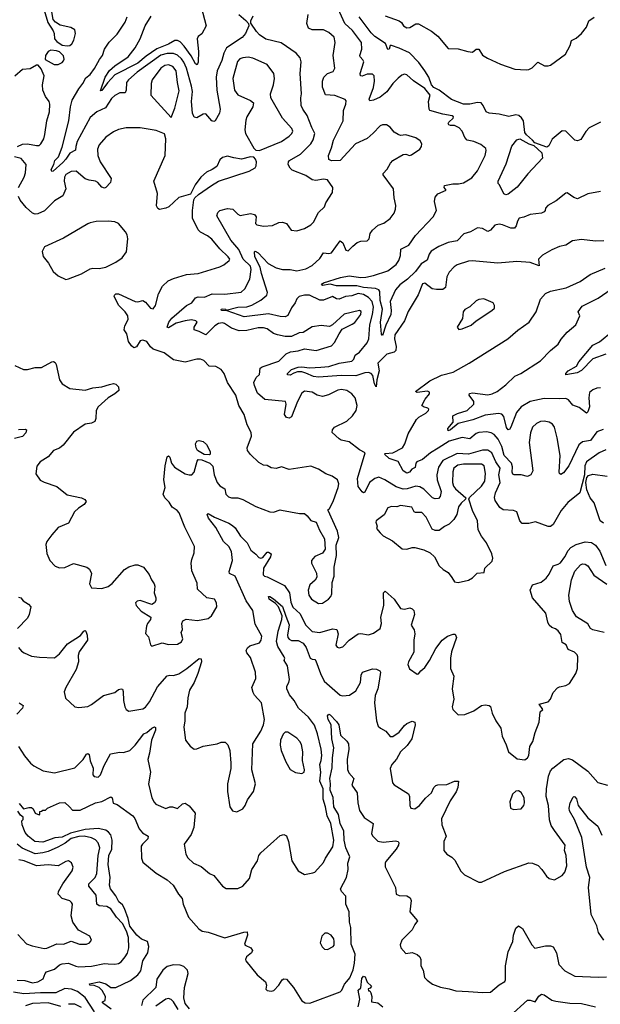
# Model space of a CAD drawing. Extents: x 1493970 to 1595317, y 729910 to 844791.
# Tile 300 of 338: x 1586384 to 1590913, y 794255 to 801934. Entities that reach past the tile are written whole.
import ezdxf

# ---------------------------------------------------------------- set-up
doc = ezdxf.new("R2010")
doc.units = 0

msp = doc.modelspace()

# ---------------------------------------------------------------- linework, layer by layer
at = {"layer": '0CON10XD'}
for points in [[(1586755, 801729.2), (1586775, 801732), (1586790, 801745), (1586805.8, 801775), (1586820, 801825), (1586813.8, 801853.8), (1586784.1, 801874.1), (1586700.6, 801890.6), (1586664.1, 801914.1), (1586646.1, 801936.1), (1586633.8, 801995), (1586618, 802035), (1586595, 802052.5), (1586580, 802050), (1586573.3, 802015), (1586590, 801955), (1586603, 801913), (1586645.9, 801845.9), (1586653.8, 801825), (1586656.7, 801785), (1586674.2, 801764.2), (1586715.8, 801735.8), (1586755, 801729.2)], [(1587800.6, 802035), (1587837.8, 801885), (1587805, 801823.3), (1587776.1, 801803.9), (1587768, 801785), (1587778.1, 801685), (1587776.4, 801603.6), (1587769.2, 801580.8), (1587755, 801589.2), (1587721.9, 801651.9), (1587667.8, 801727.8), (1587635, 801761.5), (1587615, 801772.3), (1587595, 801770.7), (1587546, 801744), (1587453.3, 801706.7), (1587370.5, 801649.5), (1587305.1, 801594.9), (1587127.5, 801502.5), (1587068.5, 801441.5), (1587025, 801381.4), (1587015, 801380), (1587049.6, 801485), (1587085, 801537.9), (1587126.2, 801575), (1587230.4, 801645), (1587285, 801713.1), (1587323, 801785), (1587363.1, 801886.9), (1587408.9, 801961.1)], [(1590915.5, 800594.5), (1590814.5, 800575.5), (1590735, 800537.1), (1590705, 800545.8), (1590655, 800583.8), (1590645, 800581.2), (1590568.7, 800521.3), (1590504.4, 800485.6), (1590486.2, 800465), (1590483.8, 800445), (1590475, 800434.2), (1590454.5, 800425.5), (1590365, 800415.6), (1590317.1, 800392.9), (1590280, 800385), (1590266.8, 800363.2), (1590255.8, 800325), (1590242.2, 800307.8), (1590215, 800307.5), (1590150, 800335), (1590125, 800339.4), (1590089.3, 800330.7), (1590057.5, 800292.5), (1590035, 800281.2), (1589993.8, 800305), (1589955, 800311.5), (1589900.5, 800279.5), (1589847.3, 800262.7), (1589795, 800208.5), (1589725, 800196.9), (1589654.5, 800165), (1589592.6, 800127.4), (1589576.7, 800105), (1589562.8, 800057.2), (1589515, 800028.9), (1589470.4, 799969.6), (1589409.8, 799910.2), (1589348.8, 799865), (1589315, 799825.7), (1589274.3, 799735), (1589282.8, 799665), (1589278.1, 799635), (1589239.7, 799550.3), (1589215, 799470), (1589205, 799480), (1589199.4, 799575), (1589214.4, 799675), (1589195.2, 799744.8), (1589193.1, 799813.1), (1589185, 799826.9), (1589158.6, 799838.6), (1589065, 799845.4), (1589015, 799858.2), (1588855, 799858.9), (1588805, 799870.3), (1588745, 799861.1), (1588739.2, 799865), (1588742.9, 799875), (1588755, 799882.2), (1588886.2, 799923.8), (1588955, 799935.3), (1589045, 799924.1), (1589085, 799926.9), (1589145, 799937.9), (1589255.7, 799975), (1589320, 800025), (1589341.5, 800055), (1589354.7, 800095), (1589356.7, 800145), (1589420, 800175), (1589470.5, 800249.5), (1589608.2, 800395), (1589633.8, 800446.2), (1589620, 800515), (1589625, 800548.8), (1589645.4, 800574.6), (1589710, 800605), (1589693.8, 800625), (1589698.3, 800641.7), (1589762.7, 800652.7), (1589807, 800653), (1589845, 800662.5), (1589910.3, 800699.7), (1589954.3, 800755.7), (1590015, 800873.3), (1590022.5, 800912.5), (1590018.8, 800928.8), (1589980.3, 800960.3), (1589925, 800982.9), (1589875, 800994), (1589855.8, 801015.8), (1589834.2, 801065), (1589811.2, 801091.2), (1589775, 801109.1), (1589745, 801107.5), (1589730, 801115), (1589726.4, 801125), (1589732.2, 801135), (1589766.2, 801165), (1589766.7, 801175), (1589756.7, 801185), (1589685, 801196.8), (1589583.8, 801225), (1589577, 801237), (1589571.4, 801295), (1589584.4, 801345), (1589545, 801396.2), (1589456.1, 801456.1), (1589405, 801504), (1589385, 801510), (1589365, 801502), (1589335, 801477.1), (1589295, 801436), (1589248, 801372), (1589195, 801330), (1589145, 801305.7), (1589115, 801300), (1589110.8, 801315), (1589144, 801405), (1589151.3, 801455), (1589148.9, 801495), (1589135, 801510), (1589095, 801508.7), (1589055, 801492.3), (1589041.9, 801495), (1589040.8, 801515), (1589068.1, 801605), (1589061.7, 801621.7), (1589038.9, 801645), (1589037.5, 801655), (1589052.3, 801705), (1589050.4, 801755), (1588980.6, 801850.6), (1588919.6, 801905), (1588868.1, 802018.1)], [(1588093.6, 801973.6), (1588147.7, 801927.7), (1588167.5, 801905), (1588172.5, 801885), (1588144.2, 801825), (1588118.6, 801795), (1587996.7, 801713.3), (1587977.3, 801672.7), (1587962, 801615), (1587925, 801535.8), (1587917.1, 801485), (1587921.1, 801385), (1587948.1, 801235), (1587941.4, 801205), (1587910, 801145), (1587899.2, 801140.8), (1587884, 801145), (1587835, 801200.5), (1587815, 801197.9), (1587765, 801168.5), (1587745, 801172.5), (1587732.6, 801205), (1587725.2, 801294.8), (1587730.7, 801375), (1587725, 801415.6), (1587684.4, 801555), (1587665, 801601.2), (1587645, 801629.7), (1587615, 801657.9), (1587585, 801670.7), (1587535, 801671), (1587485, 801656.2), (1587299.2, 801525), (1587232.5, 801465), (1587217.3, 801442.7), (1587215.9, 801384.1), (1587206.2, 801363.8), (1587165, 801362.7), (1587125, 801342.7), (1587099.9, 801320.1), (1587052.7, 801247.3), (1586985, 801214.2), (1586935, 801170), (1586833.7, 800985), (1586820.9, 800945), (1586820, 800915), (1586775, 800893.3), (1586743.7, 800845), (1586719.7, 800820.3), (1586645, 800752.7), (1586635, 800749.4), (1586629.6, 800765), (1586650.7, 800805), (1586657.3, 800835), (1586685.8, 800865), (1586715, 800940), (1586768.1, 801145), (1586780, 801255), (1586793.1, 801305), (1586845.3, 801394.7), (1586877.5, 801435), (1586899.3, 801480.7), (1586934.2, 801505.8), (1586967.9, 801552.1), (1587005.6, 801624.4), (1587031.2, 801655), (1587046.1, 801703.9), (1587081.9, 801758.1), (1587145, 801821.2), (1587207.8, 801915), (1587221.9, 801955)], [(1590128.8, 798128.8), (1590093.5, 798185), (1590087.9, 798207.9), (1590094.7, 798245), (1590131.7, 798325), (1590122.4, 798385), (1590131.6, 798435), (1590096.7, 798486.7), (1590066.4, 798556.4), (1590035, 798575.3), (1589995, 798577.1), (1589885, 798544.3), (1589795, 798550.8), (1589684.8, 798495.2), (1589650.7, 798445), (1589637.2, 798385), (1589639.1, 798345), (1589672.3, 798255), (1589664.4, 798215), (1589651.5, 798198.5), (1589625, 798196.7), (1589605, 798204.7), (1589535, 798272.7), (1589505, 798291.8), (1589475, 798295.3), (1589406.1, 798273.9), (1589375, 798273), (1589321.8, 798291.8), (1589232.2, 798345), (1589185.4, 798365.4), (1589155, 798356.2), (1589113.6, 798325), (1589075, 798250), (1589065, 798243.3), (1589055, 798251.2), (1589025, 798292.5), (1589018.4, 798355), (1589078.6, 798555), (1589035, 798579.5), (1588955, 798642.5), (1588892.5, 798655), (1588875, 798664), (1588822, 798715), (1588824.2, 798735.8), (1588838.8, 798755), (1588935, 798802.2), (1588980.6, 798845), (1589008.6, 798885), (1589015.6, 798925), (1589001.2, 798985), (1588975.5, 799015.5), (1588935, 799042.5), (1588895, 799050), (1588865, 799044.2), (1588792.6, 799007.4), (1588745, 798994.4), (1588705, 799005.5), (1588665, 799028.5), (1588604.6, 799035.4), (1588585, 799020.6), (1588550.3, 798955), (1588504.7, 798835.3), (1588485, 798826.1), (1588465, 798832.1), (1588450, 798855), (1588462, 798935), (1588457.2, 798957.2), (1588295, 798972.1), (1588240.1, 799020.1), (1588215, 799080), (1588210.7, 799105), (1588227.6, 799142.4), (1588255, 799166.7), (1588259.4, 799215), (1588275, 799227.1), (1588405, 799271.5), (1588463, 799327), (1588496, 799344), (1588555, 799352.5), (1588605, 799368), (1588695.6, 799354.4), (1588815, 799389.2), (1588840.8, 799415), (1588875.6, 799484.4), (1588900.3, 799519.7), (1588978.3, 799558.3), (1588998.1, 799571.9), (1589044.4, 799635), (1589047.2, 799657.2), (1589035, 799665.6), (1588915, 799637.5), (1588825, 799554), (1588799.7, 799540.3), (1588735, 799547.5), (1588665, 799537.1), (1588595, 799494), (1588565, 799492), (1588505, 799461.9), (1588455, 799463.5), (1588395, 799475.4), (1588365, 799487.5), (1588315, 799522.9), (1588285, 799530.8), (1588245, 799530), (1588155, 799509.5), (1588095, 799508.4), (1588035, 799528.8), (1587982, 799565), (1587965, 799570.4), (1587935, 799563.9), (1587905, 799547.3), (1587835, 799476.5), (1587785, 799502.9), (1587745.6, 799515.6), (1587744.4, 799535), (1587767.1, 799575), (1587758.8, 799585), (1587725, 799592.7), (1587675.3, 799584.8), (1587603.8, 799566.2), (1587545, 799530.6), (1587534, 799535), (1587546.2, 799575), (1587569.5, 799605), (1587684.1, 799705.9), (1587725.6, 799725), (1587755, 799765.7), (1587775, 799771.5), (1587825, 799770.5), (1587884.7, 799795.3), (1587985, 799794), (1588110.8, 799809.2), (1588140.9, 799835), (1588178.8, 799911.2), (1588190.4, 799985), (1588185, 800011.5), (1588126.6, 800065), (1588092.4, 800142.4), (1588030.3, 800215), (1587922.9, 800405), (1587929.4, 800430.6), (1587945.4, 800444.6), (1588005, 800460.8), (1588047.1, 800455), (1588085, 800417.8), (1588105, 800406.7), (1588183.2, 800423.2), (1588215, 800415.7), (1588228.1, 800395), (1588224.2, 800344.2), (1588234.4, 800334.4), (1588285, 800324.3), (1588355, 800329.5), (1588405, 800353.1), (1588435, 800355.8), (1588465, 800344), (1588501.7, 800291.7), (1588545, 800285.8), (1588605, 800304.3), (1588655.5, 800334.5), (1588674.5, 800355.5), (1588715, 800430), (1588762.2, 800475), (1588773.1, 800505), (1588823.8, 800585), (1588826.2, 800625), (1588784.2, 800684.2), (1588755, 800690), (1588695, 800680), (1588665, 800686.1), (1588615, 800717.8), (1588510.6, 800760.6), (1588493.3, 800775), (1588476.9, 800805), (1588480, 800825), (1588489.2, 800835), (1588575.3, 800884.7), (1588654.6, 800965.4), (1588673.2, 800996.8), (1588686, 801045), (1588661.7, 801091.7), (1588627.6, 801187.6), (1588591.8, 801235), (1588579.6, 801265), (1588575.7, 801325), (1588582.9, 801355), (1588571.8, 801515), (1588580, 801605), (1588572, 801635), (1588541.4, 801671.4), (1588424.4, 801754.4), (1588305, 801781.9), (1588255.5, 801815.5), (1588230.9, 801840.9), (1588187, 801907), (1588186.7, 801925), (1588205.8, 801965)], [(1589635, 799829.2), (1589600, 799835), (1589545, 799878), (1589525, 799872.5), (1589493, 799787), (1589413.1, 799656.9), (1589385.2, 799584.8), (1589311.4, 799475), (1589306.3, 799445), (1589320, 799385), (1589317.2, 799352.8), (1589305, 799340.7), (1589248.2, 799325), (1589178.2, 799255), (1589187.2, 799195), (1589170.4, 799125), (1589165, 799071.2), (1589152.1, 799095), (1589138.4, 799158.4), (1589125, 799174.7), (1589105, 799182.2), (1589075, 799180.8), (1589005, 799155.1), (1588895, 799158.2), (1588713.7, 799146.3), (1588675, 799149.8), (1588616.6, 799176.6), (1588585, 799187.9), (1588552.1, 799187.9), (1588521.9, 799178.1), (1588495, 799160.8), (1588473.8, 799165), (1588472.5, 799175), (1588503.3, 799205), (1588555, 799223.8), (1588585, 799226.7), (1588645, 799217.5), (1588732.6, 799222.6), (1588795, 799230), (1588875, 799254.1), (1588975, 799270.4), (1588990.4, 799285), (1589001.3, 799318.7), (1589035, 799340.4), (1589095, 799413.6), (1589108.1, 799445), (1589114.2, 799554.2), (1589134.8, 799635), (1589142.5, 799692.5), (1589133.1, 799735), (1589105, 799768.1), (1589065, 799791.6), (1589025, 799799.2), (1588975, 799779.8), (1588925, 799774.3), (1588875, 799755.3), (1588855, 799756.4), (1588825, 799776.2), (1588755, 799747.3), (1588725.7, 799745.7), (1588644.2, 799784.2), (1588605, 799784.2), (1588565, 799775.3), (1588545, 799755.6), (1588533.9, 799725), (1588505, 799687.1), (1588475, 799625.7), (1588455, 799615.5), (1588415, 799617.8), (1588325, 799638.9), (1588135, 799616.2), (1588003.3, 799663.3), (1587958.8, 799665), (1587956, 799675), (1587965, 799677.8), (1587991.2, 799675), (1587995, 799667.5), (1588085, 799691.1), (1588155, 799694.6), (1588195, 799708), (1588265, 799747.5), (1588312.5, 799785), (1588317.1, 799805), (1588269, 799955), (1588260.9, 800005), (1588217.9, 800085), (1588216, 800124), (1588221.7, 800128.3), (1588245, 800116.7), (1588321.9, 800031.9), (1588385, 799997.3), (1588435, 799986.2), (1588495, 799986.2), (1588545, 799974.2), (1588615, 799989.6), (1588665, 800016.9), (1588725, 800071.9), (1588755, 800115.7), (1588795, 800110.4), (1588815, 800116.5), (1588885, 800208), (1588905, 800194), (1588927.5, 800135), (1588945, 800130), (1588981.7, 800168.3), (1589017.5, 800195), (1589045, 800206.2), (1589095, 800210), (1589108.8, 800225), (1589118.8, 800265), (1589135, 800293.3), (1589180, 800330), (1589225, 800348), (1589275, 800382.5), (1589304.3, 800425), (1589314.4, 800455), (1589316.9, 800485), (1589304.2, 800544.2), (1589300.8, 800615), (1589218.8, 800725), (1589220, 800735), (1589251.5, 800768.5), (1589276, 800815), (1589295, 800835.8), (1589375, 800882.9), (1589395, 800884.2), (1589425, 800874.3), (1589441.3, 800878.7), (1589505.5, 800924.5), (1589518.6, 800945), (1589521.4, 800965), (1589508, 800988), (1589475, 801011.9), (1589395, 801036.5), (1589355, 801031.4), (1589335, 801038.6), (1589305.5, 801055.5), (1589275, 801096.2), (1589245, 801113.8), (1589215, 801114), (1589195, 801106.2), (1589142.2, 801047.8), (1589093.9, 801006.1), (1589002.9, 800965), (1588885, 800836.7), (1588815, 800832.1), (1588794.5, 800844.5), (1588793.6, 800875), (1588816.6, 800933.4), (1588831.9, 800995), (1588906.7, 801145), (1588909.6, 801225), (1588928.6, 801275), (1588930, 801300), (1588921.6, 801311.6), (1588842.7, 801342.7), (1588768.1, 801348.1), (1588745, 801407.5), (1588746.4, 801453.6), (1588757.1, 801485), (1588785, 801512.9), (1588829.3, 801530.7), (1588842.9, 801555), (1588830, 801655), (1588845.7, 801755), (1588836.2, 801796.2), (1588795, 801832.9), (1588755, 801855.6), (1588665, 801855.5), (1588637.2, 801867.2), (1588623.5, 801905), (1588634.4, 801975)], [(1590915, 801135.4), (1590825, 801090.6), (1590799.2, 801060.8), (1590761.3, 800998.7), (1590735, 800989.2), (1590715, 800994), (1590645, 801063.8), (1590615, 801068), (1590536.8, 801003.2), (1590510, 800950), (1590495, 800940.6), (1590402.6, 800972.6), (1590384.7, 800995), (1590336.7, 801035), (1590324.7, 801055), (1590313.3, 801145), (1590299.1, 801169.1), (1590276.6, 801186.6), (1590255, 801191.1), (1590199.4, 801179.4), (1590125, 801197.9), (1590045.3, 801205.3), (1590022.5, 801215), (1590000.3, 801265), (1589982.9, 801285), (1589955, 801289.2), (1589895, 801274.4), (1589845, 801275.7), (1589751, 801311), (1589655.1, 801385.1), (1589614.8, 801405), (1589595.5, 801425), (1589575.1, 801485.1), (1589544.8, 801535), (1589498.6, 801598.6), (1589424.5, 801675), (1589345, 801712.8), (1589285, 801733.3), (1589275, 801731.2), (1589266.5, 801703.5), (1589255, 801701.2), (1589236.8, 801746.8), (1589155, 801801.5), (1589125, 801832.3), (1589033.1, 801955)], [(1589235, 801963.3), (1589343.3, 801925), (1589362.3, 801912.3), (1589376.7, 801885), (1589405, 801871.2), (1589425.9, 801874.1), (1589475, 801901.2), (1589495, 801901.2), (1589596.2, 801845), (1589645.5, 801805.5), (1589725, 801710), (1589805, 801707.5), (1589880, 801685), (1589915, 801680), (1589945, 801702.9), (1589964.2, 801704.2), (1589995, 801657.5), (1590032.4, 801632.4), (1590135, 801585.6), (1590245, 801548.1), (1590335, 801541.8), (1590355, 801546.4), (1590380.9, 801559.1), (1590425, 801602.5), (1590477.5, 801575), (1590505, 801572.7), (1590525, 801580), (1590641.2, 801665), (1590676.8, 801733.2), (1590688.3, 801771.7), (1590725, 801788.8), (1590766.7, 801825), (1590803.8, 801875), (1590824.4, 801925.6), (1590865.6, 801954.4)], [(1586685, 801584), (1586715, 801600), (1586725, 801612.5), (1586731.2, 801625), (1586725, 801652.5), (1586695, 801682.5), (1586671.7, 801691.7), (1586626.4, 801696.4), (1586605, 801686.7), (1586586.7, 801655), (1586583.8, 801623.8), (1586652.5, 801585), (1586685, 801584)], [(1588255, 800914), (1588425.8, 800985), (1588485.7, 801025), (1588505.8, 801045), (1588515.7, 801065), (1588507.5, 801085), (1588435, 801165.7), (1588343.3, 801325), (1588341.1, 801355), (1588363.3, 801425), (1588371.9, 801475), (1588365.6, 801515), (1588315, 801584.3), (1588203.6, 801633.6), (1588165, 801640.4), (1588125, 801636.6), (1588102.4, 801627.6), (1588083.3, 801606.7), (1588045.3, 801475), (1588059.3, 801385), (1588085, 801348.8), (1588185, 801304.4), (1588206.9, 801285), (1588203.1, 801255), (1588156.9, 801175), (1588148.9, 801151.1), (1588141.1, 801075), (1588145.6, 801045), (1588210.6, 800930.6), (1588226.1, 800916.1), (1588255, 800914)], [(1586368, 800945), (1586405, 800962.7), (1586445, 800966), (1586515, 800951.3), (1586535, 800953.4), (1586550, 800965), (1586571.3, 801005), (1586580.7, 801039.3), (1586597.1, 801145), (1586616.9, 801215), (1586620.5, 801275), (1586614.5, 801294.5), (1586584.5, 801334.5), (1586564, 801385), (1586562.5, 801425), (1586574.3, 801495), (1586550.6, 801550.6), (1586528.3, 801578.3), (1586515, 801580), (1586465, 801551.2), (1586405, 801544.2), (1586345.8, 801494.2)], [(1587565, 801170), (1587594, 801245), (1587628.5, 801378.5), (1587614.1, 801445), (1587604.7, 801535), (1587578.9, 801568.9), (1587545, 801580.9), (1587515, 801575.3), (1587485, 801556.2), (1587418.1, 801465), (1587409.4, 801435), (1587406.4, 801346.4), (1587565, 801170)], [(1587585, 799915.7), (1587684.5, 799945.5), (1587775, 799954.6), (1587945, 800005.8), (1587977.6, 800022.4), (1588018.8, 800055), (1588022, 800065), (1588011.2, 800085), (1587945.4, 800145.4), (1587882.6, 800222.6), (1587848.6, 800248.6), (1587795, 800275.7), (1587775.4, 800295.4), (1587732.5, 800385), (1587730.8, 800445), (1587741.7, 800528.3), (1587750, 800545), (1587778.3, 800571.7), (1587879.1, 800640.9), (1587935, 800674), (1588175, 800752.5), (1588220.3, 800779.7), (1588228, 800795), (1588230, 800825), (1588223.8, 800845), (1588210.7, 800860.7), (1588185, 800864), (1588115, 800846), (1588055, 800856.2), (1588005, 800868.6), (1587965, 800858.8), (1587945, 800840), (1587921.7, 800788.3), (1587885.7, 800764.3), (1587840, 800745), (1587796.2, 800705), (1587753, 800647), (1587716.4, 800573.6), (1587625, 800547.1), (1587546.2, 800475), (1587525, 800464.4), (1587473.6, 800453.6), (1587460.8, 800460.8), (1587452.3, 800482.3), (1587457.9, 800577.9), (1587430.8, 800675), (1587520, 800875), (1587524.2, 801004.2), (1587513.6, 801043.6), (1587448.3, 801068.3), (1587325, 801091.4), (1587215, 801090), (1587155, 801077.1), (1587115, 801058.6), (1587055, 801017.5), (1587002.8, 800957.2), (1586990.6, 800925), (1586994.5, 800875), (1587012.3, 800825), (1587096.5, 800695), (1587093.3, 800665), (1587055, 800624.4), (1587045, 800620.6), (1587025, 800626.9), (1586992.9, 800665), (1586976.2, 800675), (1586925, 800681.9), (1586895, 800693.3), (1586825, 800751.9), (1586785, 800749.5), (1586745, 800725.6), (1586734.5, 800705), (1586731.5, 800675), (1586743.8, 800615), (1586719.4, 800560.6), (1586655, 800520), (1586577.5, 800442.5), (1586525, 800418.8), (1586505, 800417.1), (1586484.4, 800425), (1586435, 800469.2), (1586388.1, 800525), (1586375.4, 800555.4)], [(1590175, 800567.5), (1590160, 800575), (1590127.5, 800645), (1590116.4, 800656.4), (1590115.8, 800675), (1590179.5, 800810.5), (1590223.5, 800946.5), (1590262.3, 800997.7), (1590285, 801003.9), (1590354.5, 800964.5), (1590393.8, 800953.8), (1590455.9, 800895.9), (1590461.1, 800855), (1590348.3, 800731.7), (1590265, 800628.1), (1590195, 800574.3), (1590175, 800567.5)], [(1586375.5, 800625), (1586418.8, 800705), (1586430.5, 800740.5), (1586433.5, 800805), (1586395, 800850), (1586344.1, 800864.1)], [(1586745, 799907.5), (1586765, 799912.5), (1586865, 799952.5), (1586935, 799991.4), (1586955, 799996.2), (1587005, 799994.2), (1587055, 800004.3), (1587135, 800041.9), (1587182.8, 800077.2), (1587216.4, 800123.6), (1587227.7, 800225), (1587221.8, 800255), (1587209.1, 800279.1), (1587155, 800344.2), (1587126.8, 800356.8), (1587075, 800361.5), (1586980.9, 800359.1), (1586935, 800349.2), (1586915, 800342.5), (1586725, 800230.8), (1586576.7, 800163.3), (1586560, 800125), (1586566.1, 800086.1), (1586610, 800035), (1586645, 799970), (1586685, 799936), (1586745, 799907.5)], [(1590940.3, 800209.7), (1590875.6, 800205.6), (1590765, 800220), (1590695, 800208.5), (1590645, 800174.2), (1590595.7, 800164.3), (1590535, 800138.5), (1590462.8, 800097.2), (1590430, 800065), (1590435, 800014), (1590365, 800040.6), (1590261.7, 800048.3), (1590114.1, 800035.9), (1589912.9, 800052.9), (1589885, 800050.6), (1589797, 800023), (1589773.6, 800006.4), (1589735, 799963.8), (1589715, 799928.8), (1589705, 799844), (1589685, 799830.8), (1589635, 799829.2)], [(1590935, 798738.5), (1590885, 798718.5), (1590835, 798650.8), (1590775, 798641.8), (1590745, 798618.2), (1590666.1, 798455), (1590625, 798399.2), (1590605, 798386), (1590595, 798393.3), (1590592.2, 798405), (1590599.3, 798535), (1590576.7, 798673.3), (1590556.6, 798756.6), (1590539.2, 798779.2), (1590515, 798794.6), (1590475, 798802.8), (1590445, 798798.9), (1590414.4, 798785), (1590382.9, 798755), (1590367.5, 798712.5), (1590357.9, 798635), (1590385.3, 798415), (1590371.8, 798385), (1590345, 798371.1), (1590296.5, 798383.5), (1590240, 798385), (1590230.2, 798390.2), (1590225.4, 798405.4), (1590227.7, 798447.7), (1590220.3, 798475), (1590162.9, 798535), (1590144.1, 798605), (1590115, 798663.1), (1590085, 798698.9), (1590062.6, 798712.6), (1590025, 798718.5), (1589965, 798714.6), (1589945, 798706.4), (1589895, 798665.4), (1589835, 798674.6), (1589735, 798647.7), (1589649.1, 798590.9), (1589587.1, 798555), (1589525, 798504.5), (1589482.5, 798485), (1589472.7, 798475), (1589468.5, 798441.5), (1589442.5, 798427.5), (1589425.3, 798404.7), (1589405, 798397.9), (1589376.4, 798416.4), (1589335, 798488.9), (1589265, 798511.5), (1589229.2, 798545), (1589235, 798550.8), (1589295, 798556.6), (1589369.4, 798595), (1589388.2, 798625), (1589413.2, 798705), (1589478.2, 798815), (1589496.3, 798833.7), (1589552, 798865), (1589572, 798885), (1589576.2, 798895), (1589567.5, 798905), (1589532.5, 798915), (1589520, 798925), (1589545.9, 798974.1), (1589580, 799015), (1589580, 799030), (1589565, 799036.2), (1589485, 799027.5), (1589472.5, 799035), (1589582, 799118), (1589675, 799160.5), (1589765, 799184.4), (1589890.8, 799255), (1590192.5, 799445), (1590268.3, 799511.7), (1590358, 799575), (1590411.4, 799655), (1590446, 799755), (1590485, 799798.8), (1590524.4, 799815.6), (1590647.3, 799842.7), (1590755, 799893.1), (1590832.4, 799947.6), (1590951.4, 799995)], [(1586345, 799236.7), (1586415, 799206.2), (1586445, 799206.2), (1586505, 799220), (1586555, 799220), (1586635, 799266), (1586648.3, 799268.3), (1586660.5, 799260.5), (1586667.5, 799245), (1586694.4, 799124.4), (1586716.2, 799095), (1586775, 799056.2), (1586895.9, 799044.1), (1586955, 799063.3), (1587025, 799070), (1587085, 799088.8), (1587115, 799096.2), (1587135, 799092.5), (1587155, 799070), (1587157, 799043), (1587127.5, 799015), (1587074.2, 798985.8), (1586995.7, 798914.3), (1586980, 798885), (1586977.3, 798822.7), (1586969.2, 798800.8), (1586945, 798786.2), (1586895, 798780), (1586805, 798716.2), (1586723.8, 798615), (1586695, 798592.5), (1586648.8, 798575), (1586606.7, 798525), (1586543.3, 798485), (1586518.3, 798451.7), (1586510.7, 798390.7), (1586543.2, 798343.2), (1586575, 798326), (1586675, 798293.3), (1586755, 798228.8), (1586866.7, 798205), (1586891.7, 798191.7), (1586903.3, 798175), (1586887.9, 798152.1), (1586842, 798125), (1586812.9, 798095), (1586765, 798008), (1586685, 797974), (1586634.5, 797915.5), (1586596.2, 797865), (1586588.3, 797841.7), (1586595, 797770), (1586618, 797715), (1586661.1, 797671.1), (1586695, 797658.6), (1586735, 797660.8), (1586805, 797693.8), (1586907.5, 797665), (1586928.8, 797648.8), (1586943.3, 797615), (1586928.8, 797535), (1586945, 797503.3), (1587025, 797498), (1587075, 797514), (1587105, 797536.2), (1587202, 797645), (1587235, 797666), (1587285, 797683.3), (1587305, 797683.3), (1587350, 797665), (1587395, 797607.5), (1587411.2, 797565), (1587433.3, 797535), (1587437.5, 797515), (1587432.5, 797465), (1587445.9, 797424.1), (1587446, 797405), (1587436.2, 797385), (1587416, 797374), (1587325, 797404.5), (1587299.9, 797400.1), (1587288.5, 797385), (1587292.6, 797365), (1587331.6, 797321.6), (1587406.7, 797275), (1587404, 797255), (1587380, 797225), (1587372.5, 797205), (1587365.9, 797145.9), (1587390, 797120), (1587405, 797057.5), (1587415, 797046.7), (1587495, 797074.2), (1587545, 797060), (1587615, 797064.3), (1587645, 797082.5), (1587655.5, 797104.5), (1587644.6, 797155), (1587653.2, 797176.8), (1587650, 797225), (1587656, 797245), (1587682.8, 797257.2), (1587772.1, 797247.9), (1587855, 797262.5), (1587880.6, 797285), (1587921.5, 797355), (1587920, 797385), (1587904.6, 797414.6), (1587845, 797425.6), (1587771.2, 797491.2), (1587768.3, 797538.3), (1587728, 797635), (1587722.5, 797695), (1587726, 797725), (1587746.2, 797776.2), (1587748.8, 797825), (1587672.5, 797975), (1587626.8, 798086.8), (1587611.2, 798105), (1587572.7, 798132.7), (1587550.3, 798170.3), (1587515.7, 798205.7), (1587504.1, 798234.1), (1587518.8, 798285), (1587507.5, 798345), (1587520, 798455), (1587534.2, 798525), (1587545, 798533.3), (1587555, 798522.5), (1587569.4, 798475), (1587591.1, 798445), (1587675, 798392.7), (1587705, 798383.5), (1587726.2, 798385), (1587745, 798403.8), (1587768.7, 798491.3), (1587776.9, 798503.1), (1587805, 798501.8), (1587866.2, 798476.2), (1587890.8, 798450.8), (1587900.9, 798385), (1587924.4, 798325), (1587945, 798297.5), (1587983.1, 798275), (1587992.3, 798232.3), (1588013, 798213), (1588035, 798205.6), (1588085, 798205.8), (1588125, 798192), (1588225, 798138), (1588335, 798096.7), (1588365, 798093.8), (1588415, 798110), (1588425, 798108), (1588567, 798083), (1588605, 798083.3), (1588627.5, 798065), (1588655, 798028.8), (1588697.5, 798015), (1588722.3, 797952.3), (1588762.5, 797885), (1588767.5, 797805), (1588745, 797772.5), (1588685, 797746.2), (1588660, 797715), (1588661.2, 797695), (1588698.3, 797618.3), (1588702, 797585), (1588688.3, 797561.7), (1588647.5, 797525), (1588633.6, 797485), (1588639.5, 797445), (1588661.4, 797415), (1588715, 797381.4), (1588745, 797382.5), (1588794, 797415), (1588811.4, 797435), (1588818.6, 797455), (1588821.2, 797545), (1588836.1, 797593.9), (1588836.7, 797665), (1588856.2, 797755), (1588852.5, 797835), (1588873.3, 797895), (1588863.8, 797945), (1588790, 798105), (1588790, 798115), (1588800, 798120), (1588831.1, 798185), (1588869.4, 798285), (1588874.2, 798315), (1588862, 798345), (1588821.2, 798375), (1588773.2, 798393.2), (1588715, 798428), (1588655, 798450.8), (1588485, 798426.7), (1588425, 798445.8), (1588385, 798434), (1588345, 798438.8), (1588315, 798456.7), (1588285, 798458.8), (1588250, 798480), (1588183.4, 798543.4), (1588162, 798575), (1588158, 798595), (1588191.2, 798685), (1588188.8, 798715), (1588158.8, 798775), (1588135.8, 798855), (1588094.2, 798925), (1588069.2, 799005), (1588005, 799103.8), (1587978, 799175), (1587955, 799206.7), (1587915, 799228.8), (1587862.1, 799232.1), (1587820, 799275), (1587795, 799285.6), (1587764.5, 799285.5), (1587675, 799261.9), (1587585, 799282), (1587510, 799335), (1587424.2, 799365), (1587403.3, 799383.3), (1587375, 799422.9), (1587345, 799435.6), (1587325, 799429.2), (1587295, 799381.2), (1587275, 799374.2), (1587255, 799391.4), (1587233.6, 799425), (1587220, 799485), (1587200, 799515), (1587203.5, 799545), (1587229.1, 799595), (1587227.5, 799625), (1587207.3, 799655), (1587156.2, 799705), (1587120.8, 799775), (1587123.4, 799786.6), (1587135, 799795.7), (1587155, 799796.9), (1587285, 799736.2), (1587305.4, 799734.6), (1587345, 799744.3), (1587365, 799730.8), (1587405, 799683.8), (1587425, 799680), (1587444, 799705), (1587467.1, 799795), (1587498, 799855), (1587542.4, 799897.6), (1587585, 799915.7)], [(1590915, 799063.8), (1590885, 799060), (1590855, 799048), (1590828, 799025), (1590823.5, 798985), (1590828.8, 798915), (1590816.5, 798875), (1590805, 798866), (1590748.4, 798908.4), (1590698.5, 798928.5), (1590665, 798968.5), (1590645, 798980.4), (1590594.1, 798975.9), (1590475, 798979.1), (1590365.7, 798955), (1590295.6, 798915), (1590258.5, 798871.5), (1590213.9, 798756.1), (1590205, 798738.8), (1590195, 798734), (1590182, 798752), (1590159.4, 798839.4), (1590145, 798856.4), (1590117.6, 798862.4), (1590015, 798849.4), (1589918, 798812), (1589804.4, 798785.6), (1589745.4, 798735), (1589725, 798728), (1589724.3, 798745.7), (1589764.5, 798795), (1589762.9, 798845), (1589798.8, 798861.2), (1589875.2, 798884.8), (1589927.5, 798935), (1589925.5, 798955), (1589890.4, 799005), (1589892.7, 799017.3), (1589915, 799022.9), (1590035, 799009.1), (1590068, 799015), (1590107.1, 799035), (1590175.6, 799085), (1590245, 799152.9), (1590292, 799175), (1590445, 799274.3), (1590523.8, 799355), (1590585, 799403.3), (1590608.3, 799441.7), (1590655, 799496.2), (1590721.2, 799555), (1590752.5, 799625), (1590740, 799655), (1590770, 799700), (1590895, 799760.7), (1591031.4, 799855)], [(1589808.3, 799518.3), (1589835, 799523.3), (1589905, 799552.5), (1589945, 799585.8), (1590067.5, 799665), (1590086.7, 799685), (1590086.7, 799705), (1590076.7, 799725), (1590005, 799757.5), (1589965, 799752), (1589945, 799742), (1589895, 799694.2), (1589855, 799674.3), (1589843.8, 799655), (1589837.7, 799602.3), (1589797.5, 799535), (1589808.3, 799518.3)], [(1590955, 799325.4), (1590855, 799287.7), (1590765, 799198.8), (1590731.4, 799178.6), (1590644, 799165), (1590644.4, 799175), (1590663.3, 799195), (1590727.8, 799232.3), (1590745, 799266.2), (1590853.2, 799395), (1590907.4, 799422.6), (1591007.3, 799505)], [(1586375, 798738.6), (1586430.7, 798740.7), (1586436.7, 798735), (1586432.5, 798712.5), (1586405, 798683.3), (1586343.8, 798666.2)], [(1587865, 798541.2), (1587823.9, 798543.9), (1587771.2, 798575), (1587760, 798595), (1587756.2, 798625), (1587765, 798647.5), (1587785, 798652.5), (1587815, 798643.3), (1587841.7, 798621.7), (1587870, 798565), (1587870, 798545), (1587865, 798541.2)], [(1590955, 798578.4), (1590904.3, 798555.7), (1590805.8, 798485), (1590791.9, 798455), (1590790, 798385), (1590754, 798245), (1590660.7, 798169.3), (1590608.1, 798105), (1590545, 797998), (1590525, 797980.8), (1590505, 797981.4), (1590407.3, 798017.3), (1590355, 798005.6), (1590304.5, 798004.5), (1590284.4, 798024.4), (1590262.5, 798095), (1590235.9, 798105.9), (1590155, 798110.9), (1590128.8, 798128.8)], [(1589805, 797544), (1589885, 797562.9), (1589915, 797580.8), (1589952.7, 797617.3), (1590006.7, 797623.3), (1590012.5, 797655), (1590068.3, 797711.7), (1590073.3, 797735), (1590067.7, 797767.7), (1590025, 797853.3), (1589985, 797906.2), (1589959.2, 797955), (1589955.5, 798025), (1589915.5, 798105.5), (1589886.7, 798195), (1589892.3, 798207.7), (1589985.5, 798295), (1590012.5, 798335), (1590018, 798395), (1590006.2, 798455), (1589985, 798468.2), (1589845, 798467.7), (1589801.3, 798458.7), (1589771.1, 798435), (1589762.9, 798407.1), (1589760.6, 798325), (1589766.6, 798296.6), (1589782.5, 798275), (1589863.3, 798205), (1589862.5, 798195), (1589827.8, 798162.2), (1589806, 798135), (1589794.2, 798075), (1589771.2, 798035), (1589735, 797999.2), (1589697.9, 797982.1), (1589655, 797950), (1589625, 797949.4), (1589601.2, 797961.2), (1589555, 798053.8), (1589520.5, 798090.5), (1589470.3, 798090.2), (1589461.8, 798095), (1589442, 798132), (1589355, 798145.8), (1589325, 798133.3), (1589285, 798138), (1589255, 798126.7), (1589227.9, 798072.1), (1589164.4, 798025.6), (1589161.2, 798015), (1589172.5, 797985), (1589167.5, 797965), (1589195, 797932.5), (1589219.3, 797909.3), (1589290.7, 797870.7), (1589366.4, 797806.4), (1589403.6, 797803.6), (1589445, 797817.5), (1589465, 797817.8), (1589535, 797799.6), (1589585.3, 797775.3), (1589620, 797745), (1589655, 797674), (1589686.2, 797645), (1589725, 797622.5), (1589755, 797582.5), (1589775, 797550), (1589805, 797544)], [(1590936.7, 798006.7), (1590912.2, 798025), (1590865.6, 798165), (1590833.3, 798205), (1590806.6, 798266.6), (1590800, 798325), (1590807.5, 798362.5), (1590820, 798380), (1590855, 798388.5), (1590965, 798374.3)], [(1586375, 797037.5), (1586398.8, 797008.8), (1586420, 796995), (1586475, 796970.8), (1586538.3, 796961.7), (1586655, 796958), (1586695, 796987.5), (1586757.8, 797065), (1586859.3, 797130.7), (1586885, 797166), (1586895, 797170), (1586900, 797165), (1586910.8, 797135), (1586914, 797095), (1586848.1, 797005), (1586840.6, 796975), (1586842.7, 796925), (1586825.3, 796865), (1586743.3, 796725), (1586731.7, 796691.7), (1586741.7, 796641.7), (1586813.9, 796573.9), (1586845, 796568.8), (1586915, 796578), (1586945, 796592.5), (1587037, 796663), (1587125, 796687.1), (1587155, 796709.2), (1587175, 796716), (1587185, 796713.3), (1587192.5, 796695), (1587194.3, 796625), (1587204.2, 796574.2), (1587214.3, 796554.3), (1587235, 796542), (1587345, 796558.6), (1587365, 796571.4), (1587396.5, 796615), (1587460, 796730), (1587535, 796816.9), (1587555, 796821.9), (1587585, 796818.5), (1587625, 796831.8), (1587686.9, 796873.1), (1587785, 796952), (1587798.8, 796948.8), (1587802.9, 796925), (1587774.7, 796835.3), (1587745, 796765.8), (1587708.8, 796705), (1587695.5, 796645), (1587690, 796575), (1587671.4, 796525), (1587671.8, 796465), (1587664.4, 796415), (1587676.2, 796315), (1587715, 796267.5), (1587745, 796244), (1587765, 796246), (1587815, 796268.8), (1587925, 796286), (1587955, 796298.8), (1587988, 796298), (1588008.8, 796278.8), (1588022, 796235), (1588031.2, 796135), (1588030, 796095), (1588004.2, 795975), (1588004.2, 795915), (1588023.3, 795795), (1588045, 795762.5), (1588077, 795757), (1588125, 795778.8), (1588144, 795805), (1588161.7, 795848.3), (1588208, 795915), (1588222.5, 795975), (1588194.1, 796084.1), (1588203.4, 796286.6), (1588264.4, 796385), (1588286.5, 796435), (1588292.5, 796475), (1588270.6, 796605), (1588215, 796665.8), (1588204.2, 796685.8), (1588195.6, 796725), (1588226.9, 796795), (1588224.5, 796844.5), (1588185, 796960), (1588156.2, 796995), (1588150, 797015), (1588160, 797035), (1588180.3, 797049.7), (1588253.3, 797075), (1588268, 797095), (1588274, 797125), (1588219.5, 797219.5), (1588201.8, 797325), (1588151.1, 797401.1), (1588064.2, 797595), (1588021.2, 797615), (1588018.9, 797631.1), (1588044.5, 797715.5), (1588036.1, 797785), (1588014.4, 797824.4), (1587973.2, 797865), (1587913.7, 797973.6), (1587856.5, 798045), (1587846.2, 798075), (1587855, 798082), (1587903.2, 798053.2), (1588015, 798006.5), (1588045, 797990), (1588065, 797970), (1588105.4, 797905), (1588158.2, 797855), (1588186.9, 797796.9), (1588226.7, 797766.7), (1588248.2, 797738.2), (1588265, 797733.6), (1588280, 797740), (1588315, 797780), (1588325, 797782), (1588345, 797768.8), (1588341.5, 797745), (1588285.3, 797655), (1588283.3, 797605), (1588292.5, 797595), (1588315, 797589.2), (1588449.8, 797519.8), (1588489.1, 797465), (1588497.7, 797392.3), (1588515, 797351.8), (1588570.8, 797300.9), (1588613.5, 797213.5), (1588665, 797163.1), (1588726.2, 797153.8), (1588825, 797181.8), (1588858.2, 797178.2), (1588869.4, 797145), (1588850, 797055), (1588859.2, 797039.2), (1588875, 797034), (1588905, 797044), (1588954.4, 797095.6), (1589023.3, 797145), (1589045, 797147.5), (1589105, 797136.2), (1589145, 797150), (1589195, 797186.7), (1589206.5, 797223.5), (1589201.2, 797275), (1589224.6, 797364.6), (1589222.5, 797465), (1589235, 797476.7), (1589304.3, 797415), (1589355, 797342.5), (1589385, 797335.6), (1589425.9, 797345.9), (1589445, 797340), (1589457.3, 797327.3), (1589464.4, 797295), (1589437.3, 797212.7), (1589460, 797175), (1589465.6, 797145), (1589458.1, 797095), (1589457.6, 797002.4), (1589416, 796925), (1589412.5, 796905), (1589425, 796871.2), (1589485, 796830), (1589495, 796832.5), (1589512, 796855), (1589545, 796880.8), (1589581.5, 796935), (1589629.5, 797030.5), (1589678.6, 797095), (1589720, 797125), (1589765, 797141.2), (1589780.7, 797140.7), (1589790, 797115), (1589751.4, 797005), (1589744.3, 796955), (1589743.8, 796875), (1589770, 796815), (1589756, 796714), (1589769.4, 796635), (1589757.5, 796575), (1589762.5, 796555), (1589803, 796513), (1589855, 796516.2), (1589925, 796544), (1589985, 796585.8), (1590015, 796590.8), (1590045, 796586.2), (1590055, 796577.5), (1590068.8, 796525), (1590098.8, 796465), (1590138, 796408), (1590146.7, 796345), (1590179.5, 796279.5), (1590195.8, 796225), (1590265, 796170), (1590325, 796161.2), (1590344.2, 796175.8), (1590354.2, 796195.8), (1590364.2, 796265.8), (1590386.2, 796305), (1590403.8, 796375), (1590436, 796455), (1590443.8, 796535), (1590463.3, 796555), (1590436.7, 796595), (1590506.2, 796615), (1590523.8, 796635), (1590544, 796686), (1590578.3, 796721.7), (1590595, 796730.8), (1590645, 796741.2), (1590672.7, 796757.3), (1590720.8, 796835), (1590734, 796875), (1590736.2, 796965), (1590731.2, 796981.2), (1590710.9, 797000.9), (1590662.6, 797022.6), (1590647.3, 797057.3), (1590615.4, 797075.4), (1590605, 797139.2), (1590585, 797168.6), (1590563.1, 797183.1), (1590533.9, 797193.9), (1590515, 797210.8), (1590502.5, 797235), (1590486.7, 797305), (1590384.2, 797424.2), (1590366.9, 797485), (1590383.1, 797525), (1590452.4, 797547.6), (1590490.7, 797579.3), (1590515, 797610), (1590544.7, 797675.3), (1590585, 797686.9), (1590601.4, 797698.6), (1590635, 797744.2), (1590662.3, 797795), (1590682.7, 797817.3), (1590725, 797841.9), (1590795, 797862.1), (1590845, 797857.3), (1590876, 797836), (1590907.8, 797787.8), (1590957.1, 797677.1)], [(1590943.3, 797153.3), (1590854.7, 797174.7), (1590836.2, 797185), (1590815, 797221.4), (1590727.2, 797277.2), (1590696.8, 797325), (1590671.7, 797395), (1590667.5, 797445), (1590688.8, 797565), (1590715, 797633.3), (1590757.6, 797682.4), (1590775, 797688.9), (1590795, 797687.5), (1590815, 797674.4), (1590862.3, 797602.3), (1590962.5, 797532.5)], [(1586375, 797430), (1586392.5, 797425), (1586410.3, 797400.3), (1586453.3, 797375), (1586471.2, 797355), (1586458.1, 797295), (1586444.4, 797265), (1586368, 797185)], [(1587397.3, 796212.7), (1587384.5, 796165), (1587403.8, 796065), (1587389.4, 795975), (1587414.3, 795865), (1587432.1, 795832.1), (1587446.7, 795815), (1587525, 795782.9), (1587555, 795795.7), (1587575, 795795.8), (1587615, 795782.5), (1587655, 795818.8), (1587675, 795823.3), (1587705, 795802), (1587751.9, 795745), (1587742.9, 795635), (1587721.2, 795578.8), (1587666.4, 795505), (1587679.4, 795425), (1587695, 795398), (1587738.8, 795355), (1587798.3, 795328.3), (1587865, 795276.2), (1587898.3, 795258.3), (1587965, 795176.2), (1587995, 795159.2), (1588085, 795158.8), (1588125, 795176.7), (1588175.8, 795235), (1588195, 795306.7), (1588239.2, 795375), (1588250, 795415), (1588264.3, 795435.7), (1588415, 795572.5), (1588445, 795580), (1588465, 795567.5), (1588481.2, 795525), (1588506, 795375), (1588556.7, 795295), (1588605, 795266.7), (1588670.5, 795279.5), (1588685, 795286.2), (1588755, 795361.2), (1588769.2, 795395), (1588827.2, 795482.8), (1588834.5, 795535), (1588810.6, 795665), (1588783.5, 795725), (1588770, 795795), (1588750, 795855), (1588751.6, 795935), (1588726.4, 795995), (1588733.6, 796065), (1588724.7, 796125), (1588735.9, 796155.9), (1588739.7, 796195), (1588734.7, 796245), (1588705.8, 796365), (1588682.6, 796432.6), (1588637.9, 796495), (1588559.5, 796565), (1588525.6, 796625), (1588488.9, 796668.9), (1588467.8, 796715), (1588468.1, 796735), (1588484.5, 796765), (1588488.9, 796788.9), (1588473.8, 796893.8), (1588446, 796935), (1588451.5, 796955), (1588448.2, 796965), (1588397.9, 797045), (1588386.7, 797085), (1588399.3, 797165), (1588430, 797255), (1588432.4, 797285), (1588403.7, 797353.7), (1588380, 797380), (1588331.1, 797415), (1588324.3, 797435), (1588335, 797435.3), (1588365, 797416), (1588435, 797357.8), (1588461, 797281), (1588484.7, 797215), (1588472.9, 797135), (1588475.7, 797115), (1588485, 797102.9), (1588505, 797093.1), (1588555, 797093.3), (1588595, 797071.1), (1588617.6, 797037.6), (1588650.9, 796955), (1588665, 796946.4), (1588685, 796944.4), (1588695, 796934.2), (1588730, 796835), (1588758.5, 796775), (1588885, 796665.6), (1588905, 796661.1), (1588955.4, 796664.6), (1589005, 796699.4), (1589042.9, 796765), (1589048.1, 796821.9), (1589057.1, 796845), (1589135, 796870), (1589167.8, 796867.8), (1589193.8, 796855), (1589197.5, 796845), (1589188, 796775), (1589176.7, 796715), (1589156.1, 796663.9), (1589152, 796605), (1589167.8, 796465), (1589179.4, 796425), (1589197.4, 796407.4), (1589240, 796385), (1589274.3, 796344.3), (1589295, 796343.1), (1589345, 796378.1), (1589385, 796428.6), (1589405, 796444.2), (1589445, 796462.5), (1589466.4, 796456.4), (1589470, 796435), (1589441.8, 796325), (1589406.8, 796273.2), (1589355, 796223.3), (1589323.3, 796166.7), (1589285.6, 796125), (1589274.4, 796094.4), (1589292.3, 795982.3), (1589305.9, 795965.9), (1589416.1, 795896.1), (1589423.8, 795875), (1589426.7, 795805), (1589434.1, 795784.1), (1589465, 795779.2), (1589501.4, 795805), (1589548.2, 795861.8), (1589595.6, 795905), (1589614.5, 795945.5), (1589628.6, 795961.4), (1589645, 795967.1), (1589715, 795968.9), (1589775, 795994.3), (1589806.1, 795996.1), (1589801.5, 795945), (1589787.9, 795912.1), (1589742, 795842), (1589675, 795700), (1589677.1, 795655), (1589709.2, 795565), (1589692.9, 795525), (1589692.9, 795455), (1589715, 795426), (1589755, 795401.2), (1589777.7, 795377.7), (1589824.4, 795294.4), (1589853.8, 795265), (1589965, 795206.7), (1589985, 795207.5), (1590165, 795290), (1590355, 795357.5), (1590385, 795356), (1590427.3, 795337.3), (1590457.3, 795307.3), (1590493.3, 795255), (1590515, 795236.7), (1590555, 795226.7), (1590615, 795260), (1590636, 795285), (1590650.8, 795335), (1590646.7, 795415), (1590634.4, 795455), (1590637.5, 795495), (1590555, 795610.6), (1590530.3, 795650.3), (1590516, 795694), (1590507.9, 795805), (1590489.7, 795875), (1590492.3, 795935), (1590509.3, 796035), (1590523.8, 796075), (1590543.7, 796096.4), (1590628, 796165), (1590665, 796171.8), (1590695, 796162.2), (1590815, 796074.3), (1590894.6, 795984.6), (1590970, 795965)], [(1586380, 796605), (1586412.5, 796585), (1586406, 796565), (1586361.4, 796518.6)], [(1588935, 794433.1), (1588960, 794460), (1588984.7, 794524.7), (1588996.5, 794575), (1589001.4, 794645), (1588970.5, 794725), (1588965.9, 794855), (1588956.1, 794896.1), (1588953.1, 794975), (1588928.8, 795035), (1588927.4, 795097.4), (1588894.2, 795135), (1588885.6, 795155), (1588934.2, 795245), (1588946, 795306), (1588943.2, 795355), (1588959.8, 795405), (1588928.8, 795475), (1588915.8, 795535), (1588911.6, 795605), (1588884.8, 795665.2), (1588871.6, 795735), (1588833.3, 795795), (1588828.2, 795868.2), (1588804.5, 795925), (1588807.5, 795975), (1588803.3, 796015), (1588821.7, 796098.3), (1588822.8, 796177.2), (1588833.3, 796255), (1588820, 796325), (1588813.5, 796433.5), (1588788.9, 796475), (1588786.2, 796503.8), (1588795, 796517.5), (1588805, 796512), (1588855, 796460), (1588874.5, 796434.5), (1588885.6, 796355), (1588935, 796306.2), (1588947.5, 796285), (1588951.1, 796245), (1588939.5, 796165), (1588941.1, 796085), (1588950.2, 796060.2), (1588990, 796015), (1588975.6, 795965), (1589017.5, 795905), (1589022.7, 795825), (1589035, 795766.2), (1589071.9, 795711.9), (1589140, 795665), (1589129.1, 795585), (1589137.3, 795565), (1589178.1, 795528.1), (1589220.3, 795519.7), (1589315, 795530), (1589335.5, 795525.5), (1589342, 795515), (1589338, 795495), (1589320.8, 795465), (1589240.7, 795369.3), (1589234.3, 795355), (1589235.7, 795325.7), (1589314.2, 795165), (1589320, 795115), (1589344.2, 795104.2), (1589405, 795100), (1589430.8, 795085), (1589437.5, 795065), (1589426.7, 794975), (1589487.5, 794905), (1589465, 794877.5), (1589444.3, 794835.7), (1589363.8, 794755), (1589350.5, 794719.5), (1589356, 794695), (1589395, 794650), (1589445, 794658.8), (1589485, 794643.8), (1589505.6, 794625.6), (1589512, 794605), (1589512, 794555), (1589530.5, 794520.5), (1589542, 794465), (1589562.1, 794442.1), (1589605, 794411.2), (1589667.3, 794387.3), (1589733.9, 794376.1), (1589785, 794360), (1589885, 794355.5), (1589995, 794345.6), (1590055, 794350), (1590122.7, 794407.3), (1590167.8, 794432.2), (1590174.2, 794445.8), (1590173.6, 794555), (1590193.3, 794665), (1590230.8, 794745), (1590236.9, 794795), (1590255, 794847.5), (1590274, 794866), (1590306, 794845), (1590378.2, 794718.2), (1590403.3, 794693.3), (1590485, 794711.9), (1590525, 794711.4), (1590545, 794702), (1590570, 794655), (1590588.8, 794565), (1590635, 794515.8), (1590715, 794473.1), (1590895, 794465.7), (1590962, 794468)], [(1586376, 796265), (1586422.6, 796192.6), (1586468.8, 796135), (1586495, 796114), (1586567.5, 796075), (1586655, 796060), (1586815, 796100), (1586878.6, 796165), (1586905, 796206.2), (1586915, 796210), (1586925, 796202.5), (1586935, 796153.3), (1586956.1, 796096.1), (1586955, 796043.3), (1586965, 796032.5), (1586995, 796027.1), (1587015, 796044.2), (1587041.9, 796118.1), (1587092.8, 796207.2), (1587165, 796220.9), (1587195, 796218.5), (1587244.2, 796235), (1587284.1, 796275.9), (1587352.9, 796365), (1587375.4, 796374.6), (1587415, 796408.6), (1587435, 796418), (1587442.5, 796412.5), (1587443.2, 796393.2), (1587412.1, 796315), (1587397.3, 796212.7)], [(1588585, 796053.8), (1588603.3, 796065), (1588605.8, 796084.2), (1588590, 796155), (1588592.9, 796225), (1588580.9, 796280.9), (1588569.2, 796305), (1588545, 796329.2), (1588475, 796378), (1588455, 796376.7), (1588438.8, 796361.2), (1588418.1, 796315), (1588415.5, 796275), (1588422.5, 796235), (1588460, 796145), (1588494.2, 796085), (1588535, 796062.5), (1588585, 796053.8)], [(1586380.7, 795820.7), (1586415, 795779.2), (1586455, 795790.6), (1586475, 795790), (1586489.2, 795779.2), (1586503.8, 795745), (1586535, 795733.3), (1586540, 795735), (1586541.7, 795758.3), (1586555, 795760), (1586565, 795770), (1586585, 795770), (1586600, 795785), (1586695, 795826.2), (1586735, 795828.8), (1586773.8, 795795), (1586795, 795770), (1586855, 795769.2), (1586975, 795825.4), (1587025, 795837.5), (1587095, 795873.8), (1587105.9, 795865.9), (1587114, 795824), (1587145, 795813.3), (1587265.6, 795725.6), (1587281.3, 795705), (1587315, 795622.9), (1587343.3, 795593.3), (1587385.7, 795565), (1587384, 795545), (1587340.8, 795505), (1587332.6, 795487.4), (1587335.5, 795395), (1587344.6, 795364.6), (1587448.6, 795278.6), (1587535, 795226.7), (1587581.1, 795185), (1587622.6, 795112.6), (1587650.5, 795080.5), (1587658.1, 795035), (1587701.2, 794935), (1587782.2, 794842.2), (1587807.5, 794825), (1587855, 794817.5), (1587985, 794773.1), (1588133, 794817), (1588158.8, 794818.8), (1588162, 794795), (1588137.5, 794725), (1588143.3, 794715), (1588188, 794695), (1588201.2, 794675), (1588193.3, 794655), (1588152.9, 794625), (1588144.5, 794605.5), (1588146.9, 794595), (1588235.5, 794485), (1588300.4, 794430.4), (1588308.1, 794405), (1588303.8, 794373.8), (1588315, 794362.9), (1588345, 794357.5), (1588367, 794363), (1588406.2, 794405), (1588432.5, 794445), (1588445, 794452.5), (1588465, 794450), (1588520.8, 794385), (1588585, 794281.2), (1588610, 794265), (1588645.9, 794264.1), (1588885, 794352.5), (1588898, 794365), (1588917.8, 794412.2), (1588935, 794433.1)], [(1590235, 795773.8), (1590295, 795778.8), (1590316.4, 795806.4), (1590321.2, 795825), (1590318.8, 795865), (1590295, 795907.5), (1590275, 795920), (1590253.9, 795916.1), (1590227, 795893), (1590206.7, 795835), (1590213.3, 795785), (1590235, 795773.8)], [(1590940.5, 794755), (1590898.9, 794815), (1590885, 794866), (1590841.3, 794955), (1590821, 795165), (1590830.3, 795245), (1590805.2, 795325), (1590768.8, 795555), (1590712.1, 795695), (1590673.5, 795763.5), (1590668.8, 795785), (1590678, 795825), (1590700.5, 795869.5), (1590705, 795876.2), (1590715, 795874), (1590726.7, 795856.7), (1590739.5, 795805), (1590815, 795708.6), (1590894.3, 795645), (1590924.6, 795574.6)], [(1587097.1, 794217.1), (1587030, 794265), (1587030, 794275), (1587050, 794285), (1587052.5, 794315), (1587027.1, 794362.9), (1587004, 794385), (1586965, 794402.3), (1586930, 794405), (1586928.8, 794415), (1587005, 794429.1), (1587055, 794413.9), (1587095, 794386.9), (1587135, 794385.8), (1587248.8, 794441.2), (1587305, 794484.4), (1587327.8, 794515), (1587344.4, 794595), (1587383.3, 794655), (1587390.2, 794705), (1587381.2, 794745), (1587335, 794761.9), (1587297, 794795), (1587242.1, 794865), (1587230.5, 794925), (1587202.8, 795002.8), (1587185, 795030.6), (1587157.6, 795055), (1587135, 795101.2), (1587093.3, 795155), (1587085.9, 795185), (1587088.8, 795245), (1587074.8, 795345), (1587079, 795415), (1587101.7, 795465), (1587106.7, 795535), (1587096.2, 795576.2), (1587078, 795598), (1587055, 795612.1), (1586995.4, 795625.4), (1586895, 795616.9), (1586779.3, 795590.7), (1586715, 795558.8), (1586657.2, 795552.8), (1586565, 795519.2), (1586502.5, 795525), (1586450, 795565), (1586427.5, 795595), (1586402.5, 795655), (1586400, 795685), (1586410, 795695), (1586410, 795715), (1586390.3, 795730.3), (1586370, 795760)], [(1586365, 794443.8), (1586425, 794440), (1586485, 794422.7), (1586525, 794430.4), (1586567.1, 794452.9), (1586582.7, 794495), (1586593, 794507), (1586655, 794530), (1586695, 794563.8), (1586715, 794571.5), (1586765, 794575.4), (1586821.7, 794551.7), (1586845, 794548.2), (1586945, 794551.8), (1587045, 794573.1), (1587075, 794570), (1587125, 794568.5), (1587155, 794574.3), (1587175, 794587.1), (1587208.1, 794625), (1587225.3, 794654.7), (1587234.5, 794695), (1587232.3, 794775), (1587216.1, 794825), (1587186, 794886), (1587139.1, 794935), (1587095, 794998.9), (1587065, 795016.9), (1587005, 795023.3), (1586984.6, 795034.6), (1586981.8, 795105), (1586923.3, 795175), (1586923.1, 795195), (1586973.6, 795245), (1586984.7, 795275), (1586997.4, 795415), (1587009.2, 795475), (1586997.5, 795515), (1586976.7, 795536.7), (1586943.6, 795553.6), (1586886.7, 795565), (1586845, 795563.5), (1586785, 795548.8), (1586738, 795512), (1586681.5, 795481.5), (1586605, 795446.1), (1586565.8, 795435), (1586505, 795429.4), (1586402.8, 795472.8), (1586364.6, 795504.6)], [(1586370.5, 794800.5), (1586437.7, 794727.7), (1586480.5, 794710.5), (1586575, 794689.4), (1586595, 794691.4), (1586631.8, 794708.2), (1586675, 794727.1), (1586725, 794724.5), (1586786.1, 794746.1), (1586850, 794725), (1586905, 794724), (1586927.5, 794735), (1586943.3, 794755), (1586932.5, 794785), (1586843.2, 794833.2), (1586797.5, 794895), (1586786.7, 794945), (1586795.6, 795035), (1586788.9, 795048.9), (1586775, 795061.4), (1586715, 795080), (1586684.3, 795115), (1586685.7, 795135), (1586721.8, 795195), (1586794.5, 795295.5), (1586800.8, 795325), (1586789.1, 795359.1), (1586765, 795372.5), (1586745, 795367.5), (1586685, 795334.5), (1586605, 795342.9), (1586515, 795334.5), (1586418.8, 795375), (1586378.3, 795381.7)], [(1588785, 794683.3), (1588830, 794705), (1588836, 794715), (1588837.5, 794745), (1588833.8, 794765), (1588813.3, 794795), (1588785, 794810), (1588765, 794810), (1588741.2, 794785), (1588728.8, 794735), (1588743.9, 794703.9), (1588762.5, 794685), (1588785, 794683.3)], [(1587708.7, 794218.7), (1587675, 794260.9), (1587664.4, 794305), (1587670.8, 794385), (1587697.7, 794495), (1587692, 794522), (1587665, 794549.2), (1587635, 794559.9), (1587585, 794563), (1587535, 794549.8), (1587499.5, 794520.5), (1587455, 794452), (1587445, 794384.8), (1587343.6, 794286.4), (1587333.3, 794245)], [(1589024, 794235), (1589037.5, 794295), (1589024, 794365), (1589045, 794382.5), (1589054, 794456), (1589065, 794474), (1589077.8, 794467.8), (1589095, 794427.5), (1589127.5, 794395), (1589118.3, 794381.7), (1589102.5, 794375), (1589105, 794360), (1589115, 794360), (1589122.5, 794345), (1589130, 794315), (1589127.5, 794275), (1589177.5, 794265), (1589215.6, 794235.6)], [(1586968.3, 794195), (1586895, 794308.4), (1586835.1, 794355.1), (1586787.5, 794372.5), (1586735, 794377.6), (1586665, 794344.1), (1586545.3, 794345.3), (1586417.4, 794337.4), (1586335, 794350)], [(1590208.3, 794161.7), (1590345, 794288.1), (1590365, 794288.1), (1590405.6, 794274.4), (1590432.6, 794317.4), (1590455, 794332.9), (1590475, 794327.5), (1590535, 794288.2), (1590565, 794278.5), (1590675, 794264.5), (1590765, 794261.1), (1590875, 794233.9)], [(1586705, 794237.1), (1586605, 794267), (1586485, 794260.6), (1586428.3, 794241.7)], [(1586865, 794229), (1586815, 794255.3), (1586765, 794254.7)], [(1587620.4, 794215), (1587585, 794273.3), (1587565, 794292.2), (1587545, 794298.9), (1587525, 794295.6), (1587445, 794240.9)]]:
    msp.add_lwpolyline(points, dxfattribs=at)

doc.saveas('drawing.dxf')
